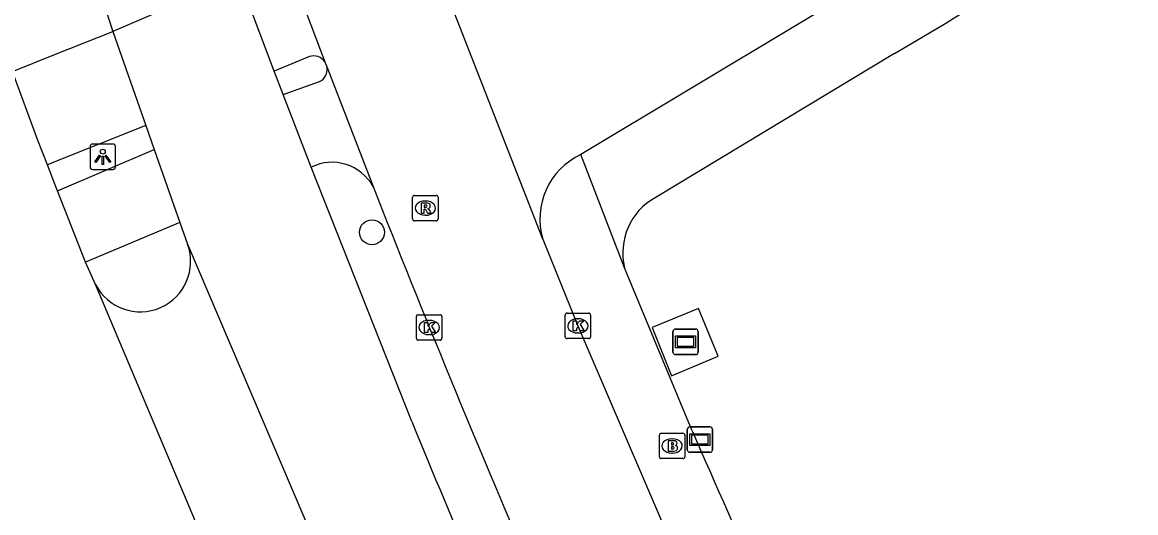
# Model space of a CAD drawing. Extents: x 157767 to 159171, y 387842 to 389425.
# Drawn here: x 158498.69 to 158542.45, y 388372.58 to 388391.85 of the extents above; entities that cross this region are included whole.
import ezdxf

# ---------------------------------------------------------------- set-up
doc = ezdxf.new("R2010")
doc.units = 0
for name, color, linetype in [('IMGEO_Boom', 7, 'Continuous'), ('IMGEO_Brandkraan', 7, 'Continuous'), ('IMGEO_Fietspad_gesloten', 7, 'Continuous'), ('IMGEO_Fietspad_open', 7, 'Continuous'), ('IMGEO_Kolk', 7, 'Continuous'), ('IMGEO_Lichtpunt', 7, 'Continuous'), ('IMGEO_Reclamebord', 7, 'Continuous'), ('IMGEO_Rijbaan_lokaal_gesloten', 7, 'Continuous'), ('IMGEO_Rijbaan_lokaal_open', 7, 'Continuous'), ('IMGEO_Rioolput', 7, 'Continuous'), ('IMGEO_Verklikker', 7, 'Continuous'), ('IMGEO_Voetpad_open', 7, 'Continuous')]:
    doc.layers.add(name, color=color, linetype=linetype)

msp = doc.modelspace()

# ---------------------------------------------------------------- linework, layer by layer
at = {"layer": 'IMGEO_Boom'}
msp.add_circle((158512.433, 388383.599), 0.489, dxfattribs=at)
at = {"layer": 'IMGEO_Brandkraan'}
for p, q in [((158523.803, 388375.703), (158524.655, 388375.703)), ((158523.728, 388374.777), (158523.728, 388375.629)), ((158524.216, 388375.483), (158524.241, 388375.483)), ((158524.729, 388375.629), (158524.729, 388374.777)), ((158524.239, 388374.923), (158524.214, 388374.923)), ((158524.655, 388374.703), (158523.803, 388374.703))]:
    msp.add_line(p, q, dxfattribs=at)
for points in [[(158523.803, 388375.703), (158524.655, 388375.703)], [(158523.728, 388374.777), (158523.728, 388375.629)], [(158524.076, 388375.403), (158524.076, 388375.003), (158524.289, 388375.003)], [(158524.307, 388375.403), (158524.076, 388375.403)], [(158524.255, 388375.322), (158524.201, 388375.322), (158524.201, 388375.246)], [(158524.201, 388375.246), (158524.254, 388375.246)], [(158524.729, 388375.629), (158524.729, 388374.777)], [(158524.263, 388375.17), (158524.201, 388375.17), (158524.201, 388375.089)], [(158524.201, 388375.089), (158524.263, 388375.089)], [(158524.655, 388374.703), (158523.803, 388374.703)]]:
    msp.add_lwpolyline(points, dxfattribs=at)
for centre, radius, start, end in [((158523.805, 388375.627), 0.0765, 91.552, 178.448), ((158523.805, 388375.627), 0.0765, 91.552, 178.448), ((158524.653, 388375.627), 0.0765, 1.552, 88.448), ((158524.653, 388375.627), 0.0765, 1.552, 88.448), ((158524.256, 388375.284), 0.0379, 267.8285, 90.9355), ((158524.311, 388375.258), 0.145, 59.4692, 91.5367), ((158524.336, 388375.305), 0.0922, 285.5137, 58.1501), ((158524.341, 388375.113), 0.105, 301.3115, 78.989), ((158523.805, 388374.779), 0.0765, 181.552, 268.448), ((158523.805, 388374.779), 0.0765, 181.552, 268.448), ((158524.264, 388375.129), 0.0404, 269.8759, 90.5077), ((158524.295, 388375.254), 0.251, 268.6676, 293.5347), ((158524.653, 388374.779), 0.0765, 271.552, 358.448), ((158524.653, 388374.779), 0.0765, 271.552, 358.448)]:
    msp.add_arc(centre, radius, start, end, dxfattribs=at)
for centre, major_axis, ratio, start_param, end_param in [((158524.215, 388375.203), (-0.387, 0.002), 0.722429, 4.712389, 7.853982), ((158524.24, 388375.203), (-0.39, 0.002), 0.717154, 1.570796, 4.712389)]:
    msp.add_ellipse(centre, major_axis=major_axis, ratio=ratio, start_param=start_param, end_param=end_param, dxfattribs=at)
at = {"layer": 'IMGEO_Fietspad_gesloten'}
msp.add_lwpolyline([(158612.35, 388454.746), (158604.077, 388448.361), (158556.877, 388411.353), (158545.756, 388402.727), (158544.054, 388401.469), (158540.023, 388398.619), (158533.491, 388394.369), (158520.642, 388386.656)], dxfattribs=at)
msp.add_arc((158521.837, 388384.119), 2.804, 115.2271, 196.4048, dxfattribs=at)
at = {"layer": 'IMGEO_Fietspad_open'}
for points in [[(158508.945, 388389.006), (158510.376, 388389.521)], [(158500.075, 388385.233), (158503.88, 388386.847)], [(158504.888, 388383.981), (158501.174, 388382.43)]]:
    msp.add_lwpolyline(points, dxfattribs=at)
for centre, radius, start, end in [((158510.141, 388389.999), 0.532, 296.2206, 7.937), ((158510.862, 388384.5), 1.847, 28.9004, 116.3165)]:
    msp.add_arc(centre, radius, start, end, dxfattribs=at)
at = {"layer": 'IMGEO_Kolk'}
for p, q in [((158514.18, 388379.431), (158514.18, 388380.283)), ((158514.255, 388380.357), (158515.107, 388380.357)), ((158514.668, 388380.137), (158514.693, 388380.137)), ((158515.181, 388380.283), (158515.181, 388379.431)), ((158520.024, 388379.495), (158520.024, 388380.347)), ((158520.099, 388380.421), (158520.951, 388380.421)), ((158520.512, 388380.201), (158520.537, 388380.201)), ((158521.025, 388380.347), (158521.025, 388379.495)), ((158520.535, 388379.641), (158520.51, 388379.641)), ((158515.107, 388379.357), (158514.255, 388379.357)), ((158514.691, 388379.577), (158514.666, 388379.577)), ((158520.951, 388379.421), (158520.099, 388379.421))]:
    msp.add_line(p, q, dxfattribs=at)
for points in [[(158514.18, 388379.431), (158514.18, 388380.283)], [(158514.255, 388380.357), (158515.107, 388380.357)], [(158514.501, 388380.057), (158514.624, 388380.057), (158514.624, 388379.906), (158514.754, 388380.057), (158514.918, 388380.057), (158514.772, 388379.906), (158514.925, 388379.657), (158514.773, 388379.657), (158514.688, 388379.821), (158514.624, 388379.754), (158514.624, 388379.657), (158514.501, 388379.657), (158514.501, 388380.057)], [(158515.181, 388380.283), (158515.181, 388379.431)], [(158520.024, 388379.495), (158520.024, 388380.347)], [(158520.099, 388380.421), (158520.951, 388380.421)], [(158520.345, 388380.121), (158520.468, 388380.121), (158520.468, 388379.97), (158520.598, 388380.121), (158520.762, 388380.121), (158520.616, 388379.97), (158520.769, 388379.721), (158520.617, 388379.721), (158520.532, 388379.885), (158520.468, 388379.818), (158520.468, 388379.721), (158520.345, 388379.721), (158520.345, 388380.121)], [(158521.025, 388380.347), (158521.025, 388379.495)], [(158515.107, 388379.357), (158514.255, 388379.357)], [(158520.951, 388379.421), (158520.099, 388379.421)]]:
    msp.add_lwpolyline(points, dxfattribs=at)
for centre, start, end in [((158514.257, 388380.281), 91.552, 178.448), ((158514.257, 388380.281), 91.552, 178.448), ((158515.105, 388380.281), 1.552, 88.448), ((158515.105, 388380.281), 1.552, 88.448), ((158520.101, 388380.345), 91.552, 178.448), ((158520.101, 388380.345), 91.552, 178.448), ((158520.949, 388380.345), 1.552, 88.448), ((158520.949, 388380.345), 1.552, 88.448), ((158514.257, 388379.433), 181.552, 268.448), ((158514.257, 388379.433), 181.552, 268.448), ((158515.105, 388379.433), 271.552, 358.448), ((158515.105, 388379.433), 271.552, 358.448), ((158520.101, 388379.497), 181.552, 268.448), ((158520.101, 388379.497), 181.552, 268.448), ((158520.949, 388379.497), 271.552, 358.448), ((158520.949, 388379.497), 271.552, 358.448)]:
    msp.add_arc(centre, 0.0765, start, end, dxfattribs=at)
for centre, major_axis, ratio, start_param, end_param in [((158514.667, 388379.857), (-0.387, 0.002), 0.722429, 4.712389, 7.853982), ((158514.692, 388379.857), (-0.39, 0.002), 0.717154, 1.570796, 4.712389), ((158520.511, 388379.921), (-0.387, 0.002), 0.722429, 4.712389, 7.853982), ((158520.536, 388379.921), (-0.39, 0.002), 0.717154, 1.570796, 4.712389)]:
    msp.add_ellipse(centre, major_axis=major_axis, ratio=ratio, start_param=start_param, end_param=end_param, dxfattribs=at)
at = {"layer": 'IMGEO_Lichtpunt'}
for p, q in [((158502.258, 388387.063), (158501.45, 388387.063)), ((158502.258, 388387.063), (158501.45, 388387.063)), ((158501.356, 388386.968), (158501.356, 388386.161)), ((158501.356, 388386.968), (158501.356, 388386.161)), ((158502.352, 388386.161), (158502.352, 388386.968)), ((158502.352, 388386.161), (158502.352, 388386.968)), ((158501.45, 388386.067), (158502.258, 388386.067)), ((158501.45, 388386.067), (158502.258, 388386.067))]:
    msp.add_line(p, q, dxfattribs=at)
for points in [[(158501.73, 388386.632), (158501.769, 388386.604), (158501.581, 388386.342), (158501.543, 388386.369), (158501.73, 388386.632)], [(158501.942, 388386.604), (158501.98, 388386.631), (158502.167, 388386.369), (158502.128, 388386.341), (158501.942, 388386.604)], [(158501.832, 388386.584), (158501.879, 388386.584), (158501.879, 388386.262), (158501.832, 388386.262), (158501.832, 388386.584)]]:
    msp.add_lwpolyline(points, dxfattribs=at)
msp.add_circle((158501.855, 388386.766), 0.0994, dxfattribs=at)
for centre, start, end in [((158501.45, 388386.968), 90, 180), ((158501.45, 388386.968), 90, 180), ((158502.258, 388386.968), 0, 90), ((158502.258, 388386.968), 0, 90), ((158501.45, 388386.161), 180, 270), ((158501.45, 388386.161), 180, 270), ((158502.258, 388386.161), 270, 0), ((158502.258, 388386.161), 270, 360)]:
    msp.add_arc(centre, 0.0946, start, end, dxfattribs=at)
at = {"layer": 'IMGEO_Reclamebord'}
for p, q in [((158524.262, 388378.893), (158524.262, 388379.693)), ((158524.262, 388379.693), (158524.262, 388378.893)), ((158524.362, 388379.793), (158525.152, 388379.793)), ((158525.152, 388379.793), (158524.362, 388379.793)), ((158525.252, 388379.693), (158525.252, 388378.893)), ((158525.252, 388378.893), (158525.252, 388379.693)), ((158525.152, 388378.793), (158524.362, 388378.793)), ((158524.362, 388378.793), (158525.152, 388378.793))]:
    msp.add_line(p, q, dxfattribs=at)
for points in [[(158524.363, 388379.525), (158525.151, 388379.525), (158525.151, 388379.061), (158524.363, 388379.061), (158524.363, 388379.525)], [(158524.428, 388379.46), (158524.428, 388379.126), (158525.086, 388379.126), (158525.086, 388379.46), (158524.428, 388379.46)]]:
    msp.add_lwpolyline(points, dxfattribs=at)
for centre, start, end in [((158524.362, 388379.693), 90, 180), ((158524.362, 388379.693), 90, 180), ((158525.152, 388379.693), 0, 90), ((158525.152, 388379.693), 360, 90), ((158524.362, 388378.893), 180, 270), ((158524.362, 388378.893), 180, 270), ((158525.152, 388378.893), 270, 0), ((158525.152, 388378.893), 270, 0)]:
    msp.add_arc(centre, 0.1, start, end, dxfattribs=at)
at = {"layer": 'IMGEO_Rijbaan_lokaal_gesloten'}
for points in [[(158483.846, 388451.832), (158485.337, 388446.848), (158488.179, 388437.145), (158490.865, 388428.213), (158493.302, 388420.041), (158495.403, 388412.918), (158497.881, 388404.936), (158500, 388398.432), (158502.255, 388391.492)], [(158507.198, 388393.62), (158502.255, 388391.492)], [(158508.594, 388389.925), (158507.198, 388393.62)], [(158502.255, 388391.492), (158503.548, 388387.796)], [(158499.676, 388386.25), (158499.287, 388387.244), (158498.301, 388389.912)], [(158508.945, 388389.006), (158508.594, 388389.925)], [(158510.043, 388386.156), (158508.945, 388389.006)], [(158503.548, 388387.796), (158503.88, 388386.847)], [(158503.88, 388386.847), (158504.888, 388383.981)], [(158500.075, 388385.233), (158500, 388385.424), (158499.676, 388386.25)], [(158514.005, 388376.157), (158510.043, 388386.156)], [(158501.174, 388382.43), (158500.075, 388385.233)], [(158504.888, 388383.981), (158505.187, 388383.127)], [(158505.187, 388383.127), (158514.206, 388361.976)], [(158501.572, 388381.544), (158501.174, 388382.43)], [(158510.486, 388360.401), (158501.572, 388381.544)]]:
    msp.add_lwpolyline(points, dxfattribs=at)
for centre, radius, start, end in [((158503.329, 388382.45), 1.977, 207.2822, 20.0148), ((158748.293, 388471.013), 252.761, 202.04147, 205.0423)]:
    msp.add_arc(centre, radius, start, end, dxfattribs=at)
at = {"layer": 'IMGEO_Rijbaan_lokaal_open'}
for points in [[(158519.147, 388383.327), (158514.663, 388394.802)], [(158509.079, 388394.296), (158510.584, 388390.293)], [(158510.584, 388390.293), (158510.668, 388390.072)], [(158510.668, 388390.072), (158512.479, 388385.393)], [(158519.147, 388383.327), (158520.52, 388379.92), (158524.959, 388369.576)]]:
    msp.add_lwpolyline(points, dxfattribs=at)
msp.add_arc((158976.91, 388567.843), 498.984, 201.44723, 203.30997, dxfattribs=at)
at = {"layer": 'IMGEO_Rioolput'}
for p, q in [((158514.03, 388384.121), (158514.03, 388384.973)), ((158514.105, 388385.047), (158514.957, 388385.047)), ((158515.031, 388384.973), (158515.031, 388384.121)), ((158514.518, 388384.827), (158514.543, 388384.827)), ((158514.957, 388384.047), (158514.105, 388384.047)), ((158514.541, 388384.267), (158514.516, 388384.267))]:
    msp.add_line(p, q, dxfattribs=at)
for points in [[(158514.03, 388384.121), (158514.03, 388384.973)], [(158514.105, 388385.047), (158514.957, 388385.047)], [(158515.031, 388384.973), (158515.031, 388384.121)], [(158514.619, 388384.745), (158514.367, 388384.747), (158514.367, 388384.347)], [(158514.367, 388384.347), (158514.491, 388384.347), (158514.491, 388384.509), (158514.502, 388384.509)], [(158514.545, 388384.666), (158514.491, 388384.666), (158514.491, 388384.585)], [(158514.491, 388384.585), (158514.543, 388384.585)], [(158514.549, 388384.48), (158514.62, 388384.347), (158514.76, 388384.347), (158514.695, 388384.473)], [(158514.957, 388384.047), (158514.105, 388384.047)]]:
    msp.add_lwpolyline(points, dxfattribs=at)
for centre, radius, start, end in [((158514.107, 388384.971), 0.0765, 91.552, 178.448), ((158514.107, 388384.971), 0.0765, 91.552, 178.448), ((158514.955, 388384.971), 0.0765, 1.552, 88.448), ((158514.955, 388384.971), 0.0765, 1.552, 88.448), ((158514.501, 388384.456), 0.0533, 26.0293, 88.6989), ((158514.527, 388384.774), 0.19, 274.7715, 282.9687), ((158514.551, 388384.57), 0.0964, 77.0061, 93.1865), ((158514.565, 388384.627), 0.0378, 276.6634, 79.6772), ((158514.618, 388384.635), 0.109, 350.3612, 89.416), ((158514.616, 388384.635), 0.112, 277.5842, 350.9817), ((158514.6, 388384.42), 0.108, 29.5134, 73.7905), ((158514.107, 388384.123), 0.0765, 181.552, 268.448), ((158514.107, 388384.123), 0.0765, 181.552, 268.448), ((158514.955, 388384.123), 0.0765, 271.552, 358.448), ((158514.955, 388384.123), 0.0765, 271.552, 358.448)]:
    msp.add_arc(centre, radius, start, end, dxfattribs=at)
for centre, major_axis, ratio, start_param, end_param in [((158514.517, 388384.547), (-0.387, 0.002), 0.722429, 4.712389, 7.853982), ((158514.542, 388384.547), (-0.39, 0.002), 0.717154, 1.570796, 4.712389)]:
    msp.add_ellipse(centre, major_axis=major_axis, ratio=ratio, start_param=start_param, end_param=end_param, dxfattribs=at)
at = {"layer": 'IMGEO_Verklikker'}
for p, q in [((158524.826, 388375.052), (158524.826, 388375.852)), ((158524.826, 388375.852), (158524.826, 388375.052)), ((158524.926, 388375.952), (158525.716, 388375.952)), ((158525.716, 388375.952), (158524.926, 388375.952)), ((158525.816, 388375.852), (158525.816, 388375.052)), ((158525.816, 388375.052), (158525.816, 388375.852)), ((158525.716, 388374.952), (158524.926, 388374.952)), ((158524.926, 388374.952), (158525.716, 388374.952))]:
    msp.add_line(p, q, dxfattribs=at)
for points in [[(158524.927, 388375.684), (158525.715, 388375.684), (158525.715, 388375.22), (158524.927, 388375.22), (158524.927, 388375.684)], [(158524.992, 388375.619), (158524.992, 388375.285), (158525.65, 388375.285), (158525.65, 388375.619), (158524.992, 388375.619)]]:
    msp.add_lwpolyline(points, dxfattribs=at)
for centre, start, end in [((158524.926, 388375.852), 90, 180), ((158524.926, 388375.852), 90, 180), ((158525.716, 388375.852), 0, 90), ((158525.716, 388375.852), 360, 90), ((158524.926, 388375.052), 180, 270), ((158524.926, 388375.052), 180, 270), ((158525.716, 388375.052), 270, 0), ((158525.716, 388375.052), 270, 0)]:
    msp.add_arc(centre, 0.1, start, end, dxfattribs=at)
at = {"layer": 'IMGEO_Voetpad_open'}
for points in [[(158498.301, 388389.912), (158500, 388390.591), (158502.255, 388391.492)], [(158532.969, 388390.628), (158523.564, 388384.954)], [(158509.976, 388390.502), (158508.594, 388389.925)], [(158503.548, 388387.796), (158500, 388386.379), (158499.676, 388386.25)], [(158522.36, 388382.204), (158520.642, 388386.656)], [(158525.017, 388375.801), (158522.36, 388382.204)], [(158525.267, 388380.607), (158523.445, 388379.851), (158524.199, 388377.961), (158526.035, 388378.729), (158525.267, 388380.607)]]:
    msp.add_lwpolyline(points, dxfattribs=at)
for centre, radius, start, end in [((158457.737, 388519.732), 149.425, 300.23045, 304.33228), ((158510.143, 388389.998), 0.531, 33.7887, 108.2705), ((158524.754, 388382.795), 2.465, 118.8493, 193.8614), ((158820.366, 388503.517), 321.78, 203.38491, 205.84367)]:
    msp.add_arc(centre, radius, start, end, dxfattribs=at)

doc.saveas('drawing.dxf')
